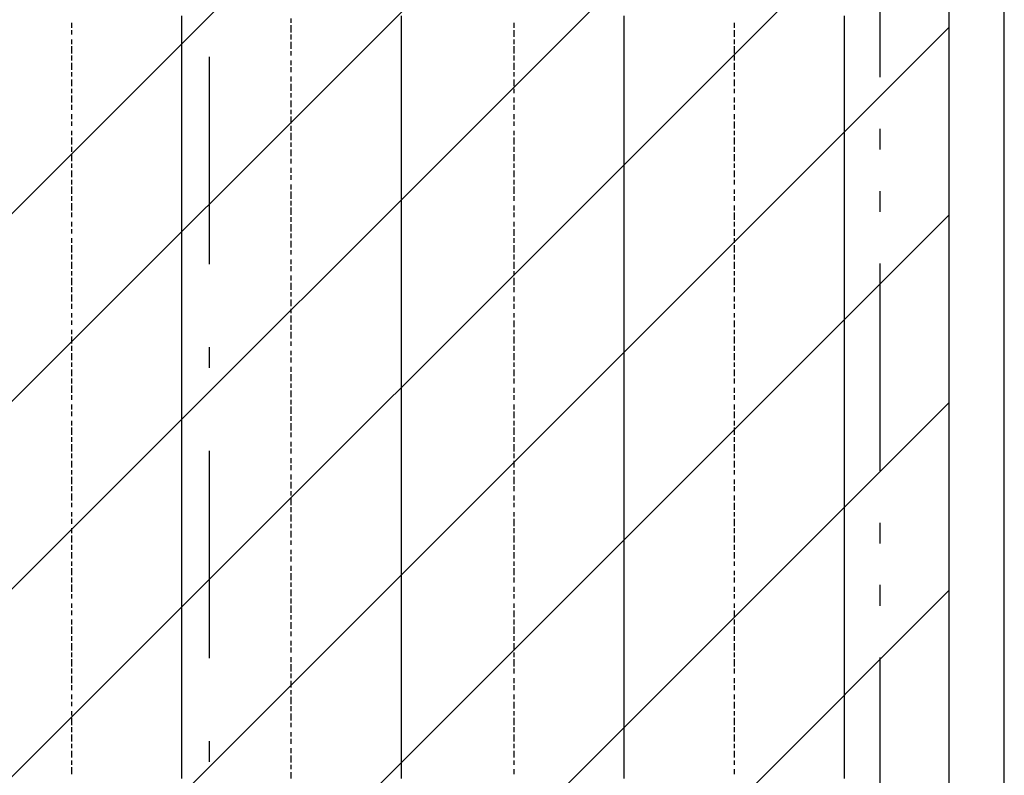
# Model space of a CAD drawing. Extents: x 997 to 109698, y 921 to 94021.
# Tile 683 of 718: x 35143 to 36923, y 52347 to 53714. Entities that reach past the tile are written whole.
import ezdxf

# ---------------------------------------------------------------- set-up
doc = ezdxf.new("R2010")
doc.units = 0
doc.header["$MEASUREMENT"] = 0
for name, color, linetype in [('12', 7, 'CONTINUOUS'), ('28', 7, 'CONTINUOUS'), ('40', 7, 'CONTINUOUS')]:
    doc.layers.add(name, color=color, linetype=linetype)

msp = doc.modelspace()

# ---------------------------------------------------------------- linework, layer by layer
at = {"layer": '12', "color": 5}
for p, q in [((35435.630503, 53707.563401), (35435.630503, 53720.563401)), ((35832.630503, 53707.563401), (35832.630503, 53720.563401)), ((36235.630503, 53707.563401), (36235.630503, 53720.563401)), ((36633.630503, 53707.563401), (36633.630503, 53720.563401)), ((35435.630503, 53698.563401), (35435.630503, 53707.563401)), ((35832.630503, 53698.563401), (35832.630503, 53707.563401)), ((36235.630503, 53698.563401), (36235.630503, 53707.563401)), ((36633.630503, 53698.563401), (36633.630503, 53707.563401)), ((35435.630503, 53690.563401), (35435.630503, 53698.563401)), ((35435.630503, 53677.563401), (35435.630503, 53690.563401)), ((35832.630503, 53690.563401), (35832.630503, 53698.563401)), ((35832.630503, 53677.563401), (35832.630503, 53690.563401)), ((36235.630503, 53690.563401), (36235.630503, 53698.563401)), ((36235.630503, 53677.563401), (36235.630503, 53690.563401)), ((36633.630503, 53690.563401), (36633.630503, 53698.563401)), ((36633.630503, 53677.563401), (36633.630503, 53690.563401)), ((35435.630503, 53669.563401), (35435.630503, 53677.563401)), ((35435.630503, 53660.563401), (35435.630503, 53669.563401)), ((35832.630503, 53669.563401), (35832.630503, 53677.563401)), ((35832.630503, 53660.563401), (35832.630503, 53669.563401)), ((36235.630503, 53669.563401), (36235.630503, 53677.563401)), ((36235.630503, 53660.563401), (36235.630503, 53669.563401)), ((36633.630503, 53669.563401), (36633.630503, 53677.563401)), ((36633.630503, 53656.563401), (36633.630503, 53669.563401)), ((35435.630503, 53648.563401), (35435.630503, 53660.563401)), ((35832.630503, 53648.563401), (35832.630503, 53660.563401)), ((36235.630503, 53648.563401), (36235.630503, 53660.563401)), ((36633.630503, 53648.563401), (36633.630503, 53656.563401)), ((35435.630503, 53639.563401), (35435.630503, 53648.563401)), ((35435.630503, 53631.563401), (35435.630503, 53639.563401)), ((35435.630503, 53618.563401), (35435.630503, 53631.563401)), ((35832.630503, 53639.563401), (35832.630503, 53648.563401)), ((35832.630503, 53631.563401), (35832.630503, 53639.563401)), ((35832.630503, 53618.563401), (35832.630503, 53631.563401)), ((36235.630503, 53639.563401), (36235.630503, 53648.563401)), ((36235.630503, 53627.563401), (36235.630503, 53639.563401)), ((36633.630503, 53639.563401), (36633.630503, 53648.563401)), ((36633.630503, 53627.563401), (36633.630503, 53639.563401)), ((35435.630503, 53610.563401), (35435.630503, 53618.563401)), ((35832.630503, 53610.563401), (35832.630503, 53618.563401)), ((36235.630503, 53618.563401), (36235.630503, 53627.563401)), ((36235.630503, 53610.563401), (36235.630503, 53618.563401)), ((36633.630503, 53618.563401), (36633.630503, 53627.563401)), ((36633.630503, 53610.563401), (36633.630503, 53618.563401)), ((35435.630503, 53597.563401), (35435.630503, 53610.563401)), ((35435.630503, 53588.563401), (35435.630503, 53597.563401)), ((35832.630503, 53597.563401), (35832.630503, 53610.563401)), ((35832.630503, 53588.563401), (35832.630503, 53597.563401)), ((36235.630503, 53597.563401), (36235.630503, 53610.563401)), ((36235.630503, 53588.563401), (36235.630503, 53597.563401)), ((36633.630503, 53597.563401), (36633.630503, 53610.563401)), ((36633.630503, 53588.563401), (36633.630503, 53597.563401)), ((35435.630503, 53580.563401), (35435.630503, 53588.563401)), ((35435.630503, 53567.563401), (35435.630503, 53580.563401)), ((35832.630503, 53580.563401), (35832.630503, 53588.563401)), ((35832.630503, 53567.563401), (35832.630503, 53580.563401)), ((36235.630503, 53580.563401), (36235.630503, 53588.563401)), ((36235.630503, 53567.563401), (36235.630503, 53580.563401)), ((36633.630503, 53580.563401), (36633.630503, 53588.563401)), ((36633.630503, 53567.563401), (36633.630503, 53580.563401)), ((35435.630503, 53559.563401), (35435.630503, 53567.563401)), ((35832.630503, 53559.563401), (35832.630503, 53567.563401)), ((36235.630503, 53559.563401), (36235.630503, 53567.563401)), ((36633.630503, 53559.563401), (36633.630503, 53567.563401)), ((35435.630503, 53550.563401), (35435.630503, 53559.563401)), ((35435.630503, 53538.563401), (35435.630503, 53550.563401)), ((35832.630503, 53550.563401), (35832.630503, 53559.563401)), ((35832.630503, 53538.563401), (35832.630503, 53550.563401)), ((36235.630503, 53550.563401), (36235.630503, 53559.563401)), ((36235.630503, 53538.563401), (36235.630503, 53550.563401)), ((36633.630503, 53546.563401), (36633.630503, 53559.563401)), ((36633.630503, 53538.563401), (36633.630503, 53546.563401)), ((35435.630503, 53529.563401), (35435.630503, 53538.563401)), ((35435.630503, 53521.563401), (35435.630503, 53529.563401)), ((35832.630503, 53529.563401), (35832.630503, 53538.563401)), ((35832.630503, 53521.563401), (35832.630503, 53529.563401)), ((36235.630503, 53529.563401), (36235.630503, 53538.563401)), ((36235.630503, 53516.563401), (36235.630503, 53529.563401)), ((36633.630503, 53529.563401), (36633.630503, 53538.563401)), ((36633.630503, 53516.563401), (36633.630503, 53529.563401)), ((35435.630503, 53508.563401), (35435.630503, 53521.563401)), ((35435.630503, 53500.563401), (35435.630503, 53508.563401)), ((35832.630503, 53508.563401), (35832.630503, 53521.563401)), ((35832.630503, 53500.563401), (35832.630503, 53508.563401)), ((36235.630503, 53508.563401), (36235.630503, 53516.563401)), ((36235.630503, 53500.563401), (36235.630503, 53508.563401)), ((36633.630503, 53508.563401), (36633.630503, 53516.563401)), ((36633.630503, 53500.563401), (36633.630503, 53508.563401)), ((35435.630503, 53487.563401), (35435.630503, 53500.563401)), ((35832.630503, 53487.563401), (35832.630503, 53500.563401)), ((36235.630503, 53487.563401), (36235.630503, 53500.563401)), ((36633.630503, 53487.563401), (36633.630503, 53500.563401)), ((35435.630503, 53478.563401), (35435.630503, 53487.563401)), ((35435.630503, 53470.563401), (35435.630503, 53478.563401)), ((35832.630503, 53478.563401), (35832.630503, 53487.563401)), ((35832.630503, 53470.563401), (35832.630503, 53478.563401)), ((36235.630503, 53478.563401), (36235.630503, 53487.563401)), ((36235.630503, 53470.563401), (36235.630503, 53478.563401)), ((36633.630503, 53478.563401), (36633.630503, 53487.563401)), ((36633.630503, 53470.563401), (36633.630503, 53478.563401)), ((35435.630503, 53457.563401), (35435.630503, 53470.563401)), ((35435.630503, 53449.563401), (35435.630503, 53457.563401)), ((35832.630503, 53457.563401), (35832.630503, 53470.563401)), ((35832.630503, 53449.563401), (35832.630503, 53457.563401)), ((36235.630503, 53457.563401), (36235.630503, 53470.563401)), ((36235.630503, 53449.563401), (36235.630503, 53457.563401)), ((36633.630503, 53457.563401), (36633.630503, 53470.563401)), ((36633.630503, 53449.563401), (36633.630503, 53457.563401)), ((35435.630503, 53440.563401), (35435.630503, 53449.563401)), ((35435.630503, 53428.563401), (35435.630503, 53440.563401)), ((35832.630503, 53440.563401), (35832.630503, 53449.563401)), ((35832.630503, 53428.563401), (35832.630503, 53440.563401)), ((36235.630503, 53440.563401), (36235.630503, 53449.563401)), ((36235.630503, 53428.563401), (36235.630503, 53440.563401)), ((36633.630503, 53436.563401), (36633.630503, 53449.563401)), ((36633.630503, 53428.563401), (36633.630503, 53436.563401)), ((35435.630503, 53419.563401), (35435.630503, 53428.563401)), ((35435.630503, 53411.563401), (35435.630503, 53419.563401)), ((35832.630503, 53419.563401), (35832.630503, 53428.563401)), ((35832.630503, 53411.563401), (35832.630503, 53419.563401)), ((36235.630503, 53419.563401), (36235.630503, 53428.563401)), ((36235.630503, 53406.563401), (36235.630503, 53419.563401)), ((36633.630503, 53419.563401), (36633.630503, 53428.563401)), ((36633.630503, 53406.563401), (36633.630503, 53419.563401)), ((35435.630503, 53398.563401), (35435.630503, 53411.563401)), ((35832.630503, 53398.563401), (35832.630503, 53411.563401)), ((36235.630503, 53398.563401), (36235.630503, 53406.563401)), ((36633.630503, 53398.563401), (36633.630503, 53406.563401)), ((35435.630503, 53389.563401), (35435.630503, 53398.563401)), ((35435.630503, 53377.563401), (35435.630503, 53389.563401)), ((35832.630503, 53389.563401), (35832.630503, 53398.563401)), ((35832.630503, 53377.563401), (35832.630503, 53389.563401)), ((36235.630503, 53389.563401), (36235.630503, 53398.563401)), ((36235.630503, 53377.563401), (36235.630503, 53389.563401)), ((36633.630503, 53389.563401), (36633.630503, 53398.563401)), ((36633.630503, 53377.563401), (36633.630503, 53389.563401)), ((35435.630503, 53368.563401), (35435.630503, 53377.563401)), ((35435.630503, 53360.563401), (35435.630503, 53368.563401)), ((35832.630503, 53368.563401), (35832.630503, 53377.563401)), ((35832.630503, 53360.563401), (35832.630503, 53368.563401)), ((36235.630503, 53368.563401), (36235.630503, 53377.563401)), ((36235.630503, 53360.563401), (36235.630503, 53368.563401)), ((36633.630503, 53368.563401), (36633.630503, 53377.563401)), ((36633.630503, 53360.563401), (36633.630503, 53368.563401)), ((35435.630503, 53347.563401), (35435.630503, 53360.563401)), ((35435.630503, 53339.563401), (35435.630503, 53347.563401)), ((35832.630503, 53347.563401), (35832.630503, 53360.563401)), ((35832.630503, 53339.563401), (35832.630503, 53347.563401)), ((36235.630503, 53347.563401), (36235.630503, 53360.563401)), ((36235.630503, 53339.563401), (36235.630503, 53347.563401)), ((36633.630503, 53347.563401), (36633.630503, 53360.563401)), ((36633.630503, 53339.563401), (36633.630503, 53347.563401)), ((35435.630503, 53330.563401), (35435.630503, 53339.563401)), ((35435.630503, 53318.563401), (35435.630503, 53330.563401)), ((35832.630503, 53330.563401), (35832.630503, 53339.563401)), ((35832.630503, 53318.563401), (35832.630503, 53330.563401)), ((36235.630503, 53330.563401), (36235.630503, 53339.563401)), ((36235.630503, 53318.563401), (36235.630503, 53330.563401)), ((36633.630503, 53330.563401), (36633.630503, 53339.563401)), ((36633.630503, 53318.563401), (36633.630503, 53330.563401)), ((35435.630503, 53309.563401), (35435.630503, 53318.563401)), ((35832.630503, 53309.563401), (35832.630503, 53318.563401)), ((36235.630503, 53309.563401), (36235.630503, 53318.563401)), ((36633.630503, 53309.563401), (36633.630503, 53318.563401)), ((35435.630503, 53301.563401), (35435.630503, 53309.563401)), ((35435.630503, 53288.563401), (35435.630503, 53301.563401)), ((35832.630503, 53301.563401), (35832.630503, 53309.563401)), ((35832.630503, 53288.563401), (35832.630503, 53301.563401)), ((36235.630503, 53301.563401), (36235.630503, 53309.563401)), ((36235.630503, 53288.563401), (36235.630503, 53301.563401)), ((36633.630503, 53296.563401), (36633.630503, 53309.563401)), ((36633.630503, 53288.563401), (36633.630503, 53296.563401)), ((35435.630503, 53279.563401), (35435.630503, 53288.563401)), ((35435.630503, 53271.563401), (35435.630503, 53279.563401)), ((35832.630503, 53279.563401), (35832.630503, 53288.563401)), ((35832.630503, 53267.563401), (35832.630503, 53279.563401)), ((36235.630503, 53279.563401), (36235.630503, 53288.563401)), ((36235.630503, 53267.563401), (36235.630503, 53279.563401)), ((36633.630503, 53279.563401), (36633.630503, 53288.563401)), ((36633.630503, 53267.563401), (36633.630503, 53279.563401)), ((35435.630503, 53258.563401), (35435.630503, 53271.563401)), ((35435.630503, 53250.563401), (35435.630503, 53258.563401)), ((35832.630503, 53258.563401), (35832.630503, 53267.563401)), ((35832.630503, 53250.563401), (35832.630503, 53258.563401)), ((36235.630503, 53258.563401), (36235.630503, 53267.563401)), ((36235.630503, 53250.563401), (36235.630503, 53258.563401)), ((36633.630503, 53258.563401), (36633.630503, 53267.563401)), ((36633.630503, 53250.563401), (36633.630503, 53258.563401)), ((35435.630503, 53237.563401), (35435.630503, 53250.563401)), ((35832.630503, 53237.563401), (35832.630503, 53250.563401)), ((36235.630503, 53237.563401), (36235.630503, 53250.563401)), ((36633.630503, 53237.563401), (36633.630503, 53250.563401)), ((35435.630503, 53229.563401), (35435.630503, 53237.563401)), ((35435.630503, 53220.563401), (35435.630503, 53229.563401)), ((35832.630503, 53229.563401), (35832.630503, 53237.563401)), ((35832.630503, 53220.563401), (35832.630503, 53229.563401)), ((36235.630503, 53229.563401), (36235.630503, 53237.563401)), ((36235.630503, 53220.563401), (36235.630503, 53229.563401)), ((36633.630503, 53229.563401), (36633.630503, 53237.563401)), ((36633.630503, 53220.563401), (36633.630503, 53229.563401)), ((35435.630503, 53207.563401), (35435.630503, 53220.563401)), ((35435.630503, 53199.563401), (35435.630503, 53207.563401)), ((35832.630503, 53207.563401), (35832.630503, 53220.563401)), ((35832.630503, 53199.563401), (35832.630503, 53207.563401)), ((36235.630503, 53207.563401), (36235.630503, 53220.563401)), ((36235.630503, 53199.563401), (36235.630503, 53207.563401)), ((36633.630503, 53207.563401), (36633.630503, 53220.563401)), ((36633.630503, 53199.563401), (36633.630503, 53207.563401)), ((35435.630503, 53190.563401), (35435.630503, 53199.563401)), ((35435.630503, 53178.563401), (35435.630503, 53190.563401)), ((35832.630503, 53190.563401), (35832.630503, 53199.563401)), ((35832.630503, 53178.563401), (35832.630503, 53190.563401)), ((36235.630503, 53190.563401), (36235.630503, 53199.563401)), ((36235.630503, 53178.563401), (36235.630503, 53190.563401)), ((36633.630503, 53186.563401), (36633.630503, 53199.563401)), ((36633.630503, 53178.563401), (36633.630503, 53186.563401)), ((35435.630503, 53169.563401), (35435.630503, 53178.563401)), ((35435.630503, 53161.563401), (35435.630503, 53169.563401)), ((35832.630503, 53169.563401), (35832.630503, 53178.563401)), ((35832.630503, 53157.563401), (35832.630503, 53169.563401)), ((36235.630503, 53169.563401), (36235.630503, 53178.563401)), ((36235.630503, 53157.563401), (36235.630503, 53169.563401)), ((36633.630503, 53169.563401), (36633.630503, 53178.563401)), ((36633.630503, 53157.563401), (36633.630503, 53169.563401)), ((35435.630503, 53148.563401), (35435.630503, 53161.563401)), ((35832.630503, 53148.563401), (35832.630503, 53157.563401)), ((36235.630503, 53148.563401), (36235.630503, 53157.563401)), ((36633.630503, 53148.563401), (36633.630503, 53157.563401)), ((35435.630503, 53140.563401), (35435.630503, 53148.563401)), ((35435.630503, 53127.563401), (35435.630503, 53140.563401)), ((35832.630503, 53140.563401), (35832.630503, 53148.563401)), ((35832.630503, 53127.563401), (35832.630503, 53140.563401)), ((36235.630503, 53140.563401), (36235.630503, 53148.563401)), ((36235.630503, 53127.563401), (36235.630503, 53140.563401)), ((36633.630503, 53140.563401), (36633.630503, 53148.563401)), ((36633.630503, 53127.563401), (36633.630503, 53140.563401)), ((35435.630503, 53119.563401), (35435.630503, 53127.563401)), ((35435.630503, 53110.563401), (35435.630503, 53119.563401)), ((35832.630503, 53119.563401), (35832.630503, 53127.563401)), ((35832.630503, 53110.563401), (35832.630503, 53119.563401)), ((36235.630503, 53119.563401), (36235.630503, 53127.563401)), ((36235.630503, 53110.563401), (36235.630503, 53119.563401)), ((36633.630503, 53119.563401), (36633.630503, 53127.563401)), ((36633.630503, 53110.563401), (36633.630503, 53119.563401)), ((35435.630503, 53097.563401), (35435.630503, 53110.563401)), ((35435.630503, 53089.563401), (35435.630503, 53097.563401)), ((35832.630503, 53097.563401), (35832.630503, 53110.563401)), ((35832.630503, 53089.563401), (35832.630503, 53097.563401)), ((36235.630503, 53097.563401), (36235.630503, 53110.563401)), ((36235.630503, 53089.563401), (36235.630503, 53097.563401)), ((36633.630503, 53097.563401), (36633.630503, 53110.563401)), ((36633.630503, 53089.563401), (36633.630503, 53097.563401)), ((35435.630503, 53080.563401), (35435.630503, 53089.563401)), ((35435.630503, 53068.563401), (35435.630503, 53080.563401)), ((35832.630503, 53080.563401), (35832.630503, 53089.563401)), ((35832.630503, 53068.563401), (35832.630503, 53080.563401)), ((36235.630503, 53080.563401), (36235.630503, 53089.563401)), ((36235.630503, 53068.563401), (36235.630503, 53080.563401)), ((36633.630503, 53076.563401), (36633.630503, 53089.563401)), ((35435.630503, 53059.563401), (35435.630503, 53068.563401)), ((35832.630503, 53059.563401), (35832.630503, 53068.563401)), ((36235.630503, 53059.563401), (36235.630503, 53068.563401)), ((36633.630503, 53068.563401), (36633.630503, 53076.563401)), ((36633.630503, 53059.563401), (36633.630503, 53068.563401)), ((35435.630503, 53051.563401), (35435.630503, 53059.563401)), ((35435.630503, 53038.563401), (35435.630503, 53051.563401)), ((35832.630503, 53051.563401), (35832.630503, 53059.563401)), ((35832.630503, 53038.563401), (35832.630503, 53051.563401)), ((36235.630503, 53047.563401), (36235.630503, 53059.563401)), ((36235.630503, 53038.563401), (36235.630503, 53047.563401)), ((36633.630503, 53047.563401), (36633.630503, 53059.563401)), ((36633.630503, 53038.563401), (36633.630503, 53047.563401)), ((35435.630503, 53030.563401), (35435.630503, 53038.563401)), ((35435.630503, 53017.563401), (35435.630503, 53030.563401)), ((35832.630503, 53030.563401), (35832.630503, 53038.563401)), ((35832.630503, 53017.563401), (35832.630503, 53030.563401)), ((36235.630503, 53030.563401), (36235.630503, 53038.563401)), ((36235.630503, 53017.563401), (36235.630503, 53030.563401)), ((36633.630503, 53030.563401), (36633.630503, 53038.563401)), ((36633.630503, 53017.563401), (36633.630503, 53030.563401)), ((35435.630503, 53008.563401), (35435.630503, 53017.563401)), ((35435.630503, 53000.563401), (35435.630503, 53008.563401)), ((35832.630503, 53008.563401), (35832.630503, 53017.563401)), ((35832.630503, 53000.563401), (35832.630503, 53008.563401)), ((36235.630503, 53008.563401), (36235.630503, 53017.563401)), ((36235.630503, 53000.563401), (36235.630503, 53008.563401)), ((36633.630503, 53008.563401), (36633.630503, 53017.563401)), ((36633.630503, 53000.563401), (36633.630503, 53008.563401)), ((35435.630503, 52987.563401), (35435.630503, 53000.563401)), ((35832.630503, 52987.563401), (35832.630503, 53000.563401)), ((36235.630503, 52987.563401), (36235.630503, 53000.563401)), ((36633.630503, 52987.563401), (36633.630503, 53000.563401)), ((35435.630503, 52979.563401), (35435.630503, 52987.563401)), ((35435.630503, 52970.563401), (35435.630503, 52979.563401)), ((35832.630503, 52979.563401), (35832.630503, 52987.563401)), ((35832.630503, 52970.563401), (35832.630503, 52979.563401)), ((36235.630503, 52979.563401), (36235.630503, 52987.563401)), ((36235.630503, 52970.563401), (36235.630503, 52979.563401)), ((36633.630503, 52979.563401), (36633.630503, 52987.563401)), ((36633.630503, 52966.563401), (36633.630503, 52979.563401)), ((35435.630503, 52958.563401), (35435.630503, 52970.563401)), ((35435.630503, 52949.563401), (35435.630503, 52958.563401)), ((35832.630503, 52958.563401), (35832.630503, 52970.563401)), ((35832.630503, 52949.563401), (35832.630503, 52958.563401)), ((36235.630503, 52958.563401), (36235.630503, 52970.563401)), ((36235.630503, 52949.563401), (36235.630503, 52958.563401)), ((36633.630503, 52958.563401), (36633.630503, 52966.563401)), ((36633.630503, 52949.563401), (36633.630503, 52958.563401)), ((35435.630503, 52941.563401), (35435.630503, 52949.563401)), ((35435.630503, 52928.563401), (35435.630503, 52941.563401)), ((35832.630503, 52941.563401), (35832.630503, 52949.563401)), ((35832.630503, 52928.563401), (35832.630503, 52941.563401)), ((36235.630503, 52937.563401), (36235.630503, 52949.563401)), ((36235.630503, 52928.563401), (36235.630503, 52937.563401)), ((36633.630503, 52937.563401), (36633.630503, 52949.563401)), ((36633.630503, 52928.563401), (36633.630503, 52937.563401)), ((35435.630503, 52920.563401), (35435.630503, 52928.563401)), ((35435.630503, 52907.563401), (35435.630503, 52920.563401)), ((35832.630503, 52920.563401), (35832.630503, 52928.563401)), ((35832.630503, 52907.563401), (35832.630503, 52920.563401)), ((36235.630503, 52920.563401), (36235.630503, 52928.563401)), ((36235.630503, 52907.563401), (36235.630503, 52920.563401)), ((36633.630503, 52920.563401), (36633.630503, 52928.563401)), ((36633.630503, 52907.563401), (36633.630503, 52920.563401)), ((35435.630503, 52898.563401), (35435.630503, 52907.563401)), ((35832.630503, 52898.563401), (35832.630503, 52907.563401)), ((36235.630503, 52898.563401), (36235.630503, 52907.563401)), ((36633.630503, 52898.563401), (36633.630503, 52907.563401)), ((35435.630503, 52890.563401), (35435.630503, 52898.563401)), ((35435.630503, 52877.563401), (35435.630503, 52890.563401)), ((35832.630503, 52890.563401), (35832.630503, 52898.563401)), ((35832.630503, 52877.563401), (35832.630503, 52890.563401)), ((36235.630503, 52890.563401), (36235.630503, 52898.563401)), ((36235.630503, 52877.563401), (36235.630503, 52890.563401)), ((36633.630503, 52890.563401), (36633.630503, 52898.563401)), ((36633.630503, 52877.563401), (36633.630503, 52890.563401)), ((35435.630503, 52869.563401), (35435.630503, 52877.563401)), ((35435.630503, 52860.563401), (35435.630503, 52869.563401)), ((35832.630503, 52869.563401), (35832.630503, 52877.563401)), ((35832.630503, 52860.563401), (35832.630503, 52869.563401)), ((36235.630503, 52869.563401), (36235.630503, 52877.563401)), ((36235.630503, 52860.563401), (36235.630503, 52869.563401)), ((36633.630503, 52869.563401), (36633.630503, 52877.563401)), ((36633.630503, 52856.563401), (36633.630503, 52869.563401)), ((35435.630503, 52848.563401), (35435.630503, 52860.563401)), ((35435.630503, 52839.563401), (35435.630503, 52848.563401)), ((35832.630503, 52848.563401), (35832.630503, 52860.563401)), ((35832.630503, 52839.563401), (35832.630503, 52848.563401)), ((36235.630503, 52848.563401), (36235.630503, 52860.563401)), ((36235.630503, 52839.563401), (36235.630503, 52848.563401)), ((36633.630503, 52848.563401), (36633.630503, 52856.563401)), ((36633.630503, 52839.563401), (36633.630503, 52848.563401)), ((35435.630503, 52831.563401), (35435.630503, 52839.563401)), ((35435.630503, 52818.563401), (35435.630503, 52831.563401)), ((35832.630503, 52831.563401), (35832.630503, 52839.563401)), ((35832.630503, 52818.563401), (35832.630503, 52831.563401)), ((36235.630503, 52826.563401), (36235.630503, 52839.563401)), ((36633.630503, 52826.563401), (36633.630503, 52839.563401)), ((35435.630503, 52810.563401), (35435.630503, 52818.563401)), ((35832.630503, 52810.563401), (35832.630503, 52818.563401)), ((36235.630503, 52818.563401), (36235.630503, 52826.563401)), ((36235.630503, 52810.563401), (36235.630503, 52818.563401)), ((36633.630503, 52818.563401), (36633.630503, 52826.563401)), ((36633.630503, 52810.563401), (36633.630503, 52818.563401)), ((35435.630503, 52797.563401), (35435.630503, 52810.563401)), ((35435.630503, 52788.563401), (35435.630503, 52797.563401)), ((35832.630503, 52797.563401), (35832.630503, 52810.563401)), ((35832.630503, 52788.563401), (35832.630503, 52797.563401)), ((36235.630503, 52797.563401), (36235.630503, 52810.563401)), ((36235.630503, 52788.563401), (36235.630503, 52797.563401)), ((36633.630503, 52797.563401), (36633.630503, 52810.563401)), ((36633.630503, 52788.563401), (36633.630503, 52797.563401)), ((35435.630503, 52780.563401), (35435.630503, 52788.563401)), ((35435.630503, 52767.563401), (35435.630503, 52780.563401)), ((35832.630503, 52780.563401), (35832.630503, 52788.563401)), ((35832.630503, 52767.563401), (35832.630503, 52780.563401)), ((36235.630503, 52780.563401), (36235.630503, 52788.563401)), ((36235.630503, 52767.563401), (36235.630503, 52780.563401)), ((36633.630503, 52780.563401), (36633.630503, 52788.563401)), ((36633.630503, 52767.563401), (36633.630503, 52780.563401)), ((35435.630503, 52759.563401), (35435.630503, 52767.563401)), ((35435.630503, 52750.563401), (35435.630503, 52759.563401)), ((35832.630503, 52759.563401), (35832.630503, 52767.563401)), ((35832.630503, 52750.563401), (35832.630503, 52759.563401)), ((36235.630503, 52759.563401), (36235.630503, 52767.563401)), ((36235.630503, 52750.563401), (36235.630503, 52759.563401)), ((36633.630503, 52759.563401), (36633.630503, 52767.563401)), ((36633.630503, 52750.563401), (36633.630503, 52759.563401)), ((35435.630503, 52738.563401), (35435.630503, 52750.563401)), ((35832.630503, 52738.563401), (35832.630503, 52750.563401)), ((36235.630503, 52738.563401), (36235.630503, 52750.563401)), ((36633.630503, 52738.563401), (36633.630503, 52750.563401)), ((35435.630503, 52729.563401), (35435.630503, 52738.563401)), ((35435.630503, 52721.563401), (35435.630503, 52729.563401)), ((35832.630503, 52729.563401), (35832.630503, 52738.563401)), ((35832.630503, 52721.563401), (35832.630503, 52729.563401)), ((36235.630503, 52729.563401), (36235.630503, 52738.563401)), ((36235.630503, 52721.563401), (36235.630503, 52729.563401)), ((36633.630503, 52729.563401), (36633.630503, 52738.563401)), ((36633.630503, 52716.563401), (36633.630503, 52729.563401)), ((35435.630503, 52708.563401), (35435.630503, 52721.563401)), ((35435.630503, 52699.563401), (35435.630503, 52708.563401)), ((35832.630503, 52708.563401), (35832.630503, 52721.563401)), ((35832.630503, 52699.563401), (35832.630503, 52708.563401)), ((36235.630503, 52708.563401), (36235.630503, 52721.563401)), ((36235.630503, 52699.563401), (36235.630503, 52708.563401)), ((36633.630503, 52708.563401), (36633.630503, 52716.563401)), ((36633.630503, 52699.563401), (36633.630503, 52708.563401)), ((35435.630503, 52691.563401), (35435.630503, 52699.563401)), ((35435.630503, 52678.563401), (35435.630503, 52691.563401)), ((35832.630503, 52687.563401), (35832.630503, 52699.563401)), ((36235.630503, 52687.563401), (36235.630503, 52699.563401)), ((36633.630503, 52687.563401), (36633.630503, 52699.563401)), ((35435.630503, 52670.563401), (35435.630503, 52678.563401)), ((35435.630503, 52657.563401), (35435.630503, 52670.563401)), ((35832.630503, 52678.563401), (35832.630503, 52687.563401)), ((35832.630503, 52670.563401), (35832.630503, 52678.563401)), ((35832.630503, 52657.563401), (35832.630503, 52670.563401)), ((36235.630503, 52678.563401), (36235.630503, 52687.563401)), ((36235.630503, 52670.563401), (36235.630503, 52678.563401)), ((36235.630503, 52657.563401), (36235.630503, 52670.563401)), ((36633.630503, 52678.563401), (36633.630503, 52687.563401)), ((36633.630503, 52670.563401), (36633.630503, 52678.563401)), ((36633.630503, 52657.563401), (36633.630503, 52670.563401)), ((35435.630503, 52649.563401), (35435.630503, 52657.563401)), ((35832.630503, 52649.563401), (35832.630503, 52657.563401)), ((36235.630503, 52649.563401), (36235.630503, 52657.563401)), ((36633.630503, 52649.563401), (36633.630503, 52657.563401)), ((35435.630503, 52640.563401), (35435.630503, 52649.563401)), ((35435.630503, 52628.563401), (35435.630503, 52640.563401)), ((35832.630503, 52640.563401), (35832.630503, 52649.563401)), ((35832.630503, 52628.563401), (35832.630503, 52640.563401)), ((36235.630503, 52640.563401), (36235.630503, 52649.563401)), ((36235.630503, 52628.563401), (36235.630503, 52640.563401)), ((36633.630503, 52640.563401), (36633.630503, 52649.563401)), ((36633.630503, 52628.563401), (36633.630503, 52640.563401)), ((35435.630503, 52619.563401), (35435.630503, 52628.563401)), ((35435.630503, 52611.563401), (35435.630503, 52619.563401)), ((35832.630503, 52619.563401), (35832.630503, 52628.563401)), ((35832.630503, 52611.563401), (35832.630503, 52619.563401)), ((36235.630503, 52619.563401), (36235.630503, 52628.563401)), ((36235.630503, 52611.563401), (36235.630503, 52619.563401)), ((36633.630503, 52619.563401), (36633.630503, 52628.563401)), ((36633.630503, 52606.563401), (36633.630503, 52619.563401)), ((35435.630503, 52598.563401), (35435.630503, 52611.563401)), ((35832.630503, 52598.563401), (35832.630503, 52611.563401)), ((36235.630503, 52598.563401), (36235.630503, 52611.563401)), ((36633.630503, 52598.563401), (36633.630503, 52606.563401)), ((35435.630503, 52589.563401), (35435.630503, 52598.563401)), ((35435.630503, 52581.563401), (35435.630503, 52589.563401)), ((35435.630503, 52568.563401), (35435.630503, 52581.563401)), ((35832.630503, 52589.563401), (35832.630503, 52598.563401)), ((35832.630503, 52577.563401), (35832.630503, 52589.563401)), ((36235.630503, 52589.563401), (36235.630503, 52598.563401)), ((36235.630503, 52577.563401), (36235.630503, 52589.563401)), ((36633.630503, 52589.563401), (36633.630503, 52598.563401)), ((36633.630503, 52577.563401), (36633.630503, 52589.563401)), ((35435.630503, 52560.563401), (35435.630503, 52568.563401)), ((35832.630503, 52568.563401), (35832.630503, 52577.563401)), ((35832.630503, 52560.563401), (35832.630503, 52568.563401)), ((36235.630503, 52568.563401), (36235.630503, 52577.563401)), ((36235.630503, 52560.563401), (36235.630503, 52568.563401)), ((36633.630503, 52568.563401), (36633.630503, 52577.563401)), ((36633.630503, 52560.563401), (36633.630503, 52568.563401)), ((35435.630503, 52547.563401), (35435.630503, 52560.563401)), ((35435.630503, 52539.563401), (35435.630503, 52547.563401)), ((35832.630503, 52547.563401), (35832.630503, 52560.563401)), ((35832.630503, 52539.563401), (35832.630503, 52547.563401)), ((36235.630503, 52547.563401), (36235.630503, 52560.563401)), ((36235.630503, 52539.563401), (36235.630503, 52547.563401)), ((36633.630503, 52547.563401), (36633.630503, 52560.563401)), ((36633.630503, 52539.563401), (36633.630503, 52547.563401)), ((35435.630503, 52530.563401), (35435.630503, 52539.563401)), ((35435.630503, 52517.563401), (35435.630503, 52530.563401)), ((35832.630503, 52530.563401), (35832.630503, 52539.563401)), ((35832.630503, 52517.563401), (35832.630503, 52530.563401)), ((36235.630503, 52530.563401), (36235.630503, 52539.563401)), ((36235.630503, 52517.563401), (36235.630503, 52530.563401)), ((36633.630503, 52530.563401), (36633.630503, 52539.563401)), ((36633.630503, 52517.563401), (36633.630503, 52530.563401)), ((35435.630503, 52509.563401), (35435.630503, 52517.563401)), ((35832.630503, 52509.563401), (35832.630503, 52517.563401)), ((36235.630503, 52509.563401), (36235.630503, 52517.563401)), ((36633.630503, 52509.563401), (36633.630503, 52517.563401)), ((35435.630503, 52500.563401), (35435.630503, 52509.563401)), ((35435.630503, 52488.563401), (35435.630503, 52500.563401)), ((35832.630503, 52500.563401), (35832.630503, 52509.563401)), ((35832.630503, 52488.563401), (35832.630503, 52500.563401)), ((36235.630503, 52500.563401), (36235.630503, 52509.563401)), ((36235.630503, 52488.563401), (36235.630503, 52500.563401)), ((36633.630503, 52496.563401), (36633.630503, 52509.563401)), ((36633.630503, 52488.563401), (36633.630503, 52496.563401)), ((35435.630503, 52479.563401), (35435.630503, 52488.563401)), ((35435.630503, 52471.563401), (35435.630503, 52479.563401)), ((35832.630503, 52479.563401), (35832.630503, 52488.563401)), ((35832.630503, 52471.563401), (35832.630503, 52479.563401)), ((36235.630503, 52479.563401), (36235.630503, 52488.563401)), ((36235.630503, 52467.563401), (36235.630503, 52479.563401)), ((36633.630503, 52479.563401), (36633.630503, 52488.563401)), ((36633.630503, 52467.563401), (36633.630503, 52479.563401)), ((35435.630503, 52458.563401), (35435.630503, 52471.563401)), ((35435.630503, 52450.563401), (35435.630503, 52458.563401)), ((35832.630503, 52458.563401), (35832.630503, 52471.563401)), ((35832.630503, 52450.563401), (35832.630503, 52458.563401)), ((36235.630503, 52458.563401), (36235.630503, 52467.563401)), ((36235.630503, 52450.563401), (36235.630503, 52458.563401)), ((36633.630503, 52458.563401), (36633.630503, 52467.563401)), ((36633.630503, 52450.563401), (36633.630503, 52458.563401)), ((35435.630503, 52437.563401), (35435.630503, 52450.563401)), ((35832.630503, 52437.563401), (35832.630503, 52450.563401)), ((36235.630503, 52437.563401), (36235.630503, 52450.563401)), ((36633.630503, 52437.563401), (36633.630503, 52450.563401)), ((35435.630503, 52429.563401), (35435.630503, 52437.563401)), ((35435.630503, 52420.563401), (35435.630503, 52429.563401)), ((35832.630503, 52429.563401), (35832.630503, 52437.563401)), ((35832.630503, 52420.563401), (35832.630503, 52429.563401)), ((36235.630503, 52429.563401), (36235.630503, 52437.563401)), ((36235.630503, 52420.563401), (36235.630503, 52429.563401)), ((36633.630503, 52429.563401), (36633.630503, 52437.563401)), ((36633.630503, 52420.563401), (36633.630503, 52429.563401)), ((35435.630503, 52407.563401), (35435.630503, 52420.563401)), ((35435.630503, 52399.563401), (35435.630503, 52407.563401)), ((35832.630503, 52407.563401), (35832.630503, 52420.563401)), ((35832.630503, 52399.563401), (35832.630503, 52407.563401)), ((36235.630503, 52407.563401), (36235.630503, 52420.563401)), ((36235.630503, 52399.563401), (36235.630503, 52407.563401)), ((36633.630503, 52407.563401), (36633.630503, 52420.563401)), ((36633.630503, 52399.563401), (36633.630503, 52407.563401)), ((35435.630503, 52390.563401), (35435.630503, 52399.563401)), ((35435.630503, 52378.563401), (35435.630503, 52390.563401)), ((35832.630503, 52390.563401), (35832.630503, 52399.563401)), ((35832.630503, 52378.563401), (35832.630503, 52390.563401)), ((36235.630503, 52390.563401), (36235.630503, 52399.563401)), ((36235.630503, 52378.563401), (36235.630503, 52390.563401)), ((36633.630503, 52386.563401), (36633.630503, 52399.563401)), ((36633.630503, 52378.563401), (36633.630503, 52386.563401)), ((35435.630503, 52369.563401), (35435.630503, 52378.563401)), ((35435.630503, 52361.563401), (35435.630503, 52369.563401)), ((35832.630503, 52369.563401), (35832.630503, 52378.563401)), ((35832.630503, 52361.563401), (35832.630503, 52369.563401)), ((36235.630503, 52369.563401), (36235.630503, 52378.563401)), ((36235.630503, 52357.563401), (36235.630503, 52369.563401)), ((36633.630503, 52369.563401), (36633.630503, 52378.563401)), ((36633.630503, 52357.563401), (36633.630503, 52369.563401)), ((35435.630503, 52348.563401), (35435.630503, 52361.563401)), ((35832.630503, 52348.563401), (35832.630503, 52361.563401)), ((36235.630503, 52348.563401), (36235.630503, 52357.563401)), ((36633.630503, 52348.563401), (36633.630503, 52357.563401)), ((35435.630503, 52340.563401), (35435.630503, 52348.563401)), ((35832.630503, 52340.563401), (35832.630503, 52348.563401)), ((36235.630503, 52340.563401), (36235.630503, 52348.563401)), ((36633.630503, 52340.563401), (36633.630503, 52348.563401))]:
    msp.add_line(p, q, dxfattribs=at)
at = {"layer": '12', "color": 1}
for p, q in [((35236.630503, 53698.563401), (35236.630503, 53707.563401)), ((35633.630503, 53707.563401), (35633.630503, 53715.563401)), ((35633.630503, 53690.563401), (35633.630503, 53703.563401)), ((36036.630503, 53698.563401), (36036.630503, 53707.563401)), ((36434.630503, 53698.563401), (36434.630503, 53707.563401)), ((35236.630503, 53686.563401), (35236.630503, 53694.563401)), ((35633.630503, 53677.563401), (35633.630503, 53686.563401)), ((36036.630503, 53682.563401), (36036.630503, 53694.563401)), ((36434.630503, 53682.563401), (36434.630503, 53694.563401)), ((35236.630503, 53669.563401), (35236.630503, 53677.563401)), ((35633.630503, 53660.563401), (35633.630503, 53673.563401)), ((36036.630503, 53669.563401), (36036.630503, 53677.563401)), ((36434.630503, 53669.563401), (36434.630503, 53677.563401)), ((35236.630503, 53652.563401), (35236.630503, 53665.563401)), ((35633.630503, 53648.563401), (35633.630503, 53656.563401)), ((36036.630503, 53652.563401), (36036.630503, 53665.563401)), ((36434.630503, 53652.563401), (36434.630503, 53665.563401)), ((35236.630503, 53639.563401), (35236.630503, 53648.563401)), ((35236.630503, 53622.563401), (35236.630503, 53635.563401)), ((35633.630503, 53631.563401), (35633.630503, 53639.563401)), ((36036.630503, 53639.563401), (36036.630503, 53648.563401)), ((36036.630503, 53622.563401), (36036.630503, 53635.563401)), ((36434.630503, 53639.563401), (36434.630503, 53648.563401)), ((36434.630503, 53622.563401), (36434.630503, 53635.563401)), ((35236.630503, 53610.563401), (35236.630503, 53618.563401)), ((35633.630503, 53618.563401), (35633.630503, 53627.563401)), ((36036.630503, 53610.563401), (36036.630503, 53618.563401)), ((36434.630503, 53610.563401), (36434.630503, 53618.563401)), ((35236.630503, 53593.563401), (35236.630503, 53605.563401)), ((35633.630503, 53601.563401), (35633.630503, 53610.563401)), ((35633.630503, 53584.563401), (35633.630503, 53597.563401)), ((36036.630503, 53593.563401), (36036.630503, 53605.563401)), ((36434.630503, 53593.563401), (36434.630503, 53605.563401)), ((35236.630503, 53580.563401), (35236.630503, 53588.563401)), ((35633.630503, 53572.563401), (35633.630503, 53580.563401)), ((36036.630503, 53580.563401), (36036.630503, 53588.563401)), ((36434.630503, 53580.563401), (36434.630503, 53588.563401)), ((35236.630503, 53563.563401), (35236.630503, 53576.563401)), ((35633.630503, 53555.563401), (35633.630503, 53567.563401)), ((36036.630503, 53563.563401), (36036.630503, 53572.563401)), ((36434.630503, 53563.563401), (36434.630503, 53572.563401)), ((35236.630503, 53550.563401), (35236.630503, 53559.563401)), ((35236.630503, 53533.563401), (35236.630503, 53542.563401)), ((35633.630503, 53542.563401), (35633.630503, 53550.563401)), ((36036.630503, 53550.563401), (36036.630503, 53559.563401)), ((36036.630503, 53533.563401), (36036.630503, 53542.563401)), ((36434.630503, 53550.563401), (36434.630503, 53559.563401)), ((36434.630503, 53533.563401), (36434.630503, 53542.563401)), ((35236.630503, 53521.563401), (35236.630503, 53529.563401)), ((35633.630503, 53525.563401), (35633.630503, 53538.563401)), ((36036.630503, 53521.563401), (36036.630503, 53529.563401)), ((36434.630503, 53516.563401), (36434.630503, 53529.563401)), ((35236.630503, 53504.563401), (35236.630503, 53512.563401)), ((35633.630503, 53512.563401), (35633.630503, 53521.563401)), ((35633.630503, 53495.563401), (35633.630503, 53508.563401)), ((36036.630503, 53504.563401), (36036.630503, 53512.563401)), ((36434.630503, 53504.563401), (36434.630503, 53512.563401)), ((35236.630503, 53487.563401), (35236.630503, 53500.563401)), ((35633.630503, 53483.563401), (35633.630503, 53491.563401)), ((36036.630503, 53487.563401), (36036.630503, 53500.563401)), ((36434.630503, 53487.563401), (36434.630503, 53500.563401)), ((35236.630503, 53474.563401), (35236.630503, 53483.563401)), ((35633.630503, 53466.563401), (35633.630503, 53478.563401)), ((36036.630503, 53474.563401), (36036.630503, 53483.563401)), ((36434.630503, 53474.563401), (36434.630503, 53483.563401)), ((35236.630503, 53457.563401), (35236.630503, 53470.563401)), ((35236.630503, 53445.563401), (35236.630503, 53453.563401)), ((35633.630503, 53453.563401), (35633.630503, 53461.563401)), ((36036.630503, 53457.563401), (36036.630503, 53470.563401)), ((36036.630503, 53445.563401), (36036.630503, 53453.563401)), ((36434.630503, 53457.563401), (36434.630503, 53470.563401)), ((36434.630503, 53445.563401), (36434.630503, 53453.563401)), ((35236.630503, 53428.563401), (35236.630503, 53440.563401)), ((35633.630503, 53436.563401), (35633.630503, 53445.563401)), ((36036.630503, 53428.563401), (36036.630503, 53440.563401)), ((36434.630503, 53428.563401), (36434.630503, 53440.563401)), ((35236.630503, 53415.563401), (35236.630503, 53423.563401)), ((35633.630503, 53423.563401), (35633.630503, 53432.563401)), ((36036.630503, 53415.563401), (36036.630503, 53423.563401)), ((36434.630503, 53415.563401), (36434.630503, 53423.563401)), ((35236.630503, 53398.563401), (35236.630503, 53411.563401)), ((35633.630503, 53406.563401), (35633.630503, 53415.563401)), ((35633.630503, 53389.563401), (35633.630503, 53402.563401)), ((36036.630503, 53398.563401), (36036.630503, 53411.563401)), ((36434.630503, 53398.563401), (36434.630503, 53406.563401)), ((35236.630503, 53385.563401), (35236.630503, 53394.563401)), ((35633.630503, 53377.563401), (35633.630503, 53385.563401)), ((36036.630503, 53385.563401), (36036.630503, 53394.563401)), ((36434.630503, 53385.563401), (36434.630503, 53394.563401)), ((35236.630503, 53368.563401), (35236.630503, 53381.563401)), ((35236.630503, 53356.563401), (35236.630503, 53364.563401)), ((35633.630503, 53360.563401), (35633.630503, 53373.563401)), ((36036.630503, 53368.563401), (36036.630503, 53377.563401)), ((36036.630503, 53356.563401), (36036.630503, 53364.563401)), ((36434.630503, 53368.563401), (36434.630503, 53377.563401)), ((36434.630503, 53351.563401), (36434.630503, 53364.563401)), ((35236.630503, 53339.563401), (35236.630503, 53347.563401)), ((35633.630503, 53347.563401), (35633.630503, 53356.563401)), ((36036.630503, 53339.563401), (36036.630503, 53347.563401)), ((36434.630503, 53339.563401), (36434.630503, 53347.563401)), ((35236.630503, 53326.563401), (35236.630503, 53334.563401)), ((35633.630503, 53330.563401), (35633.630503, 53343.563401)), ((36036.630503, 53322.563401), (36036.630503, 53334.563401)), ((36434.630503, 53322.563401), (36434.630503, 53334.563401)), ((35236.630503, 53309.563401), (35236.630503, 53318.563401)), ((35633.630503, 53318.563401), (35633.630503, 53326.563401)), ((35633.630503, 53301.563401), (35633.630503, 53313.563401)), ((36036.630503, 53309.563401), (36036.630503, 53318.563401)), ((36434.630503, 53309.563401), (36434.630503, 53318.563401)), ((35236.630503, 53292.563401), (35236.630503, 53305.563401)), ((35633.630503, 53288.563401), (35633.630503, 53296.563401)), ((36036.630503, 53292.563401), (36036.630503, 53305.563401)), ((36434.630503, 53292.563401), (36434.630503, 53305.563401)), ((35236.630503, 53279.563401), (35236.630503, 53288.563401)), ((35236.630503, 53262.563401), (35236.630503, 53275.563401)), ((35633.630503, 53271.563401), (35633.630503, 53279.563401)), ((36036.630503, 53279.563401), (36036.630503, 53288.563401)), ((36036.630503, 53262.563401), (36036.630503, 53275.563401)), ((36434.630503, 53279.563401), (36434.630503, 53288.563401)), ((36434.630503, 53262.563401), (36434.630503, 53275.563401)), ((35236.630503, 53250.563401), (35236.630503, 53258.563401)), ((35633.630503, 53258.563401), (35633.630503, 53267.563401)), ((36036.630503, 53250.563401), (36036.630503, 53258.563401)), ((36434.630503, 53250.563401), (36434.630503, 53258.563401)), ((35236.630503, 53233.563401), (35236.630503, 53246.563401)), ((35633.630503, 53241.563401), (35633.630503, 53250.563401)), ((36036.630503, 53233.563401), (36036.630503, 53246.563401)), ((36434.630503, 53233.563401), (36434.630503, 53246.563401)), ((35236.630503, 53220.563401), (35236.630503, 53229.563401)), ((35633.630503, 53224.563401), (35633.630503, 53237.563401)), ((36036.630503, 53220.563401), (36036.630503, 53229.563401)), ((36434.630503, 53220.563401), (36434.630503, 53229.563401)), ((35236.630503, 53203.563401), (35236.630503, 53216.563401)), ((35633.630503, 53212.563401), (35633.630503, 53220.563401)), ((35633.630503, 53195.563401), (35633.630503, 53207.563401)), ((36036.630503, 53203.563401), (36036.630503, 53212.563401)), ((36434.630503, 53203.563401), (36434.630503, 53212.563401)), ((35236.630503, 53190.563401), (35236.630503, 53199.563401)), ((35633.630503, 53182.563401), (35633.630503, 53190.563401)), ((36036.630503, 53190.563401), (36036.630503, 53199.563401)), ((36434.630503, 53190.563401), (36434.630503, 53199.563401)), ((35236.630503, 53174.563401), (35236.630503, 53182.563401)), ((35236.630503, 53161.563401), (35236.630503, 53169.563401)), ((35633.630503, 53165.563401), (35633.630503, 53178.563401)), ((36036.630503, 53174.563401), (36036.630503, 53182.563401)), ((36036.630503, 53157.563401), (36036.630503, 53169.563401)), ((36434.630503, 53174.563401), (36434.630503, 53182.563401)), ((36434.630503, 53157.563401), (36434.630503, 53169.563401)), ((35236.630503, 53144.563401), (35236.630503, 53152.563401)), ((35633.630503, 53152.563401), (35633.630503, 53161.563401)), ((36036.630503, 53144.563401), (36036.630503, 53152.563401)), ((36434.630503, 53144.563401), (36434.630503, 53152.563401)), ((35236.630503, 53127.563401), (35236.630503, 53140.563401)), ((35633.630503, 53136.563401), (35633.630503, 53148.563401)), ((36036.630503, 53127.563401), (36036.630503, 53140.563401)), ((36434.630503, 53127.563401), (36434.630503, 53140.563401)), ((35236.630503, 53114.563401), (35236.630503, 53123.563401)), ((35633.630503, 53123.563401), (35633.630503, 53131.563401)), ((36036.630503, 53114.563401), (36036.630503, 53123.563401)), ((36434.630503, 53114.563401), (36434.630503, 53123.563401)), ((35236.630503, 53097.563401), (35236.630503, 53110.563401)), ((35633.630503, 53106.563401), (35633.630503, 53114.563401)), ((35633.630503, 53093.563401), (35633.630503, 53102.563401)), ((36036.630503, 53097.563401), (36036.630503, 53110.563401)), ((36434.630503, 53097.563401), (36434.630503, 53110.563401)), ((35236.630503, 53085.563401), (35236.630503, 53093.563401)), ((35236.630503, 53068.563401), (35236.630503, 53080.563401)), ((35633.630503, 53076.563401), (35633.630503, 53085.563401)), ((36036.630503, 53085.563401), (36036.630503, 53093.563401)), ((36036.630503, 53068.563401), (36036.630503, 53080.563401)), ((36434.630503, 53085.563401), (36434.630503, 53093.563401)), ((36434.630503, 53068.563401), (36434.630503, 53080.563401)), ((35236.630503, 53055.563401), (35236.630503, 53064.563401)), ((35633.630503, 53059.563401), (35633.630503, 53072.563401)), ((36036.630503, 53055.563401), (36036.630503, 53064.563401)), ((36434.630503, 53055.563401), (36434.630503, 53064.563401)), ((35236.630503, 53038.563401), (35236.630503, 53051.563401)), ((35633.630503, 53047.563401), (35633.630503, 53055.563401)), ((36036.630503, 53038.563401), (36036.630503, 53047.563401)), ((36434.630503, 53038.563401), (36434.630503, 53047.563401)), ((35236.630503, 53025.563401), (35236.630503, 53034.563401)), ((35633.630503, 53030.563401), (35633.630503, 53042.563401)), ((36036.630503, 53025.563401), (36036.630503, 53034.563401)), ((36434.630503, 53025.563401), (36434.630503, 53034.563401)), ((35236.630503, 53008.563401), (35236.630503, 53017.563401)), ((35633.630503, 53017.563401), (35633.630503, 53025.563401)), ((35633.630503, 53000.563401), (35633.630503, 53013.563401)), ((36036.630503, 53008.563401), (36036.630503, 53017.563401)), ((36434.630503, 53008.563401), (36434.630503, 53017.563401)), ((35236.630503, 52996.563401), (35236.630503, 53004.563401)), ((35633.630503, 52987.563401), (35633.630503, 52996.563401)), ((36036.630503, 52992.563401), (36036.630503, 53004.563401)), ((36434.630503, 52992.563401), (36434.630503, 53004.563401)), ((35236.630503, 52979.563401), (35236.630503, 52987.563401)), ((35236.630503, 52962.563401), (35236.630503, 52975.563401)), ((35633.630503, 52970.563401), (35633.630503, 52983.563401)), ((36036.630503, 52979.563401), (36036.630503, 52987.563401)), ((36036.630503, 52962.563401), (36036.630503, 52975.563401)), ((36434.630503, 52979.563401), (36434.630503, 52987.563401)), ((36434.630503, 52962.563401), (36434.630503, 52975.563401)), ((35236.630503, 52949.563401), (35236.630503, 52958.563401)), ((35633.630503, 52958.563401), (35633.630503, 52966.563401)), ((36036.630503, 52949.563401), (36036.630503, 52958.563401)), ((36434.630503, 52949.563401), (36434.630503, 52958.563401)), ((35236.630503, 52932.563401), (35236.630503, 52945.563401)), ((35633.630503, 52941.563401), (35633.630503, 52949.563401)), ((35633.630503, 52928.563401), (35633.630503, 52937.563401)), ((36036.630503, 52932.563401), (36036.630503, 52945.563401)), ((36434.630503, 52932.563401), (36434.630503, 52945.563401)), ((35236.630503, 52920.563401), (35236.630503, 52928.563401)), ((35633.630503, 52911.563401), (35633.630503, 52920.563401)), ((36036.630503, 52920.563401), (36036.630503, 52928.563401)), ((36434.630503, 52920.563401), (36434.630503, 52928.563401)), ((35236.630503, 52903.563401), (35236.630503, 52915.563401)), ((35633.630503, 52898.563401), (35633.630503, 52907.563401)), ((36036.630503, 52903.563401), (36036.630503, 52915.563401)), ((36434.630503, 52903.563401), (36434.630503, 52915.563401)), ((35236.630503, 52890.563401), (35236.630503, 52898.563401)), ((35236.630503, 52873.563401), (35236.630503, 52886.563401)), ((35633.630503, 52881.563401), (35633.630503, 52890.563401)), ((36036.630503, 52890.563401), (36036.630503, 52898.563401)), ((36036.630503, 52873.563401), (36036.630503, 52886.563401)), ((36434.630503, 52890.563401), (36434.630503, 52898.563401)), ((35236.630503, 52860.563401), (35236.630503, 52869.563401)), ((35633.630503, 52865.563401), (35633.630503, 52877.563401)), ((36036.630503, 52860.563401), (36036.630503, 52869.563401)), ((36434.630503, 52873.563401), (36434.630503, 52881.563401)), ((36434.630503, 52860.563401), (36434.630503, 52869.563401)), ((35236.630503, 52843.563401), (35236.630503, 52856.563401)), ((35633.630503, 52852.563401), (35633.630503, 52860.563401)), ((35633.630503, 52835.563401), (35633.630503, 52848.563401)), ((36036.630503, 52843.563401), (36036.630503, 52852.563401)), ((36434.630503, 52843.563401), (36434.630503, 52852.563401)), ((35236.630503, 52831.563401), (35236.630503, 52839.563401)), ((35633.630503, 52822.563401), (35633.630503, 52831.563401)), ((36036.630503, 52831.563401), (36036.630503, 52839.563401)), ((36434.630503, 52826.563401), (36434.630503, 52839.563401)), ((35236.630503, 52814.563401), (35236.630503, 52822.563401)), ((35633.630503, 52805.563401), (35633.630503, 52818.563401)), ((36036.630503, 52814.563401), (36036.630503, 52822.563401)), ((36434.630503, 52814.563401), (36434.630503, 52822.563401)), ((35236.630503, 52801.563401), (35236.630503, 52810.563401)), ((35633.630503, 52793.563401), (35633.630503, 52801.563401)), ((36036.630503, 52797.563401), (36036.630503, 52810.563401)), ((36434.630503, 52797.563401), (36434.630503, 52810.563401)), ((35236.630503, 52784.563401), (35236.630503, 52793.563401)), ((35236.630503, 52767.563401), (35236.630503, 52780.563401)), ((35633.630503, 52776.563401), (35633.630503, 52788.563401)), ((36036.630503, 52784.563401), (36036.630503, 52793.563401)), ((36036.630503, 52767.563401), (36036.630503, 52780.563401)), ((36434.630503, 52784.563401), (36434.630503, 52793.563401)), ((36434.630503, 52767.563401), (36434.630503, 52780.563401)), ((35236.630503, 52754.563401), (35236.630503, 52763.563401)), ((35633.630503, 52763.563401), (35633.630503, 52771.563401)), ((36036.630503, 52754.563401), (36036.630503, 52763.563401)), ((36434.630503, 52754.563401), (36434.630503, 52763.563401)), ((35236.630503, 52738.563401), (35236.630503, 52750.563401)), ((35633.630503, 52746.563401), (35633.630503, 52754.563401)), ((35633.630503, 52733.563401), (35633.630503, 52742.563401)), ((36036.630503, 52738.563401), (36036.630503, 52750.563401)), ((36434.630503, 52738.563401), (36434.630503, 52750.563401)), ((35236.630503, 52725.563401), (35236.630503, 52733.563401)), ((35633.630503, 52716.563401), (35633.630503, 52725.563401)), ((36036.630503, 52725.563401), (36036.630503, 52733.563401)), ((36434.630503, 52725.563401), (36434.630503, 52733.563401)), ((35236.630503, 52708.563401), (35236.630503, 52721.563401)), ((35633.630503, 52699.563401), (35633.630503, 52712.563401)), ((36036.630503, 52708.563401), (36036.630503, 52721.563401)), ((36434.630503, 52708.563401), (36434.630503, 52716.563401)), ((35236.630503, 52695.563401), (35236.630503, 52704.563401)), ((35236.630503, 52678.563401), (35236.630503, 52691.563401)), ((35633.630503, 52687.563401), (35633.630503, 52695.563401)), ((36036.630503, 52695.563401), (36036.630503, 52704.563401)), ((36434.630503, 52695.563401), (36434.630503, 52704.563401)), ((35236.630503, 52666.563401), (35236.630503, 52674.563401)), ((35633.630503, 52670.563401), (35633.630503, 52682.563401)), ((36036.630503, 52678.563401), (36036.630503, 52687.563401)), ((36036.630503, 52666.563401), (36036.630503, 52674.563401)), ((36434.630503, 52678.563401), (36434.630503, 52687.563401)), ((36434.630503, 52666.563401), (36434.630503, 52674.563401)), ((35236.630503, 52649.563401), (35236.630503, 52657.563401)), ((35633.630503, 52657.563401), (35633.630503, 52666.563401)), ((35633.630503, 52640.563401), (35633.630503, 52653.563401)), ((36036.630503, 52649.563401), (36036.630503, 52657.563401)), ((36434.630503, 52649.563401), (36434.630503, 52657.563401)), ((35236.630503, 52636.563401), (35236.630503, 52644.563401)), ((35633.630503, 52628.563401), (35633.630503, 52636.563401)), ((36036.630503, 52632.563401), (36036.630503, 52644.563401)), ((36434.630503, 52632.563401), (36434.630503, 52644.563401)), ((35236.630503, 52619.563401), (35236.630503, 52628.563401)), ((35633.630503, 52611.563401), (35633.630503, 52623.563401)), ((36036.630503, 52619.563401), (36036.630503, 52628.563401)), ((36434.630503, 52619.563401), (36434.630503, 52628.563401)), ((35236.630503, 52602.563401), (35236.630503, 52615.563401)), ((35633.630503, 52598.563401), (35633.630503, 52606.563401)), ((36036.630503, 52602.563401), (36036.630503, 52615.563401)), ((36434.630503, 52602.563401), (36434.630503, 52615.563401)), ((35236.630503, 52589.563401), (35236.630503, 52598.563401)), ((35236.630503, 52572.563401), (35236.630503, 52585.563401)), ((35633.630503, 52581.563401), (35633.630503, 52589.563401)), ((36036.630503, 52589.563401), (36036.630503, 52598.563401)), ((36036.630503, 52572.563401), (36036.630503, 52585.563401)), ((36434.630503, 52589.563401), (36434.630503, 52598.563401)), ((36434.630503, 52572.563401), (36434.630503, 52585.563401)), ((35236.630503, 52560.563401), (35236.630503, 52568.563401)), ((35633.630503, 52568.563401), (35633.630503, 52577.563401)), ((36036.630503, 52560.563401), (36036.630503, 52568.563401)), ((36434.630503, 52560.563401), (36434.630503, 52568.563401)), ((35236.630503, 52543.563401), (35236.630503, 52556.563401)), ((35633.630503, 52551.563401), (35633.630503, 52560.563401)), ((35633.630503, 52534.563401), (35633.630503, 52547.563401)), ((36036.630503, 52543.563401), (36036.630503, 52556.563401)), ((36434.630503, 52543.563401), (36434.630503, 52556.563401)), ((35236.630503, 52530.563401), (35236.630503, 52539.563401)), ((35633.630503, 52522.563401), (35633.630503, 52530.563401)), ((36036.630503, 52530.563401), (36036.630503, 52539.563401)), ((36434.630503, 52530.563401), (36434.630503, 52539.563401)), ((35236.630503, 52513.563401), (35236.630503, 52526.563401)), ((35633.630503, 52505.563401), (35633.630503, 52517.563401)), ((36036.630503, 52513.563401), (36036.630503, 52522.563401)), ((36434.630503, 52513.563401), (36434.630503, 52522.563401)), ((35236.630503, 52500.563401), (35236.630503, 52509.563401)), ((35236.630503, 52484.563401), (35236.630503, 52492.563401)), ((35633.630503, 52492.563401), (35633.630503, 52500.563401)), ((36036.630503, 52500.563401), (36036.630503, 52509.563401)), ((36036.630503, 52484.563401), (36036.630503, 52492.563401)), ((36434.630503, 52500.563401), (36434.630503, 52509.563401)), ((36434.630503, 52484.563401), (36434.630503, 52492.563401)), ((35236.630503, 52471.563401), (35236.630503, 52479.563401)), ((35633.630503, 52475.563401), (35633.630503, 52488.563401)), ((36036.630503, 52467.563401), (36036.630503, 52479.563401)), ((36434.630503, 52467.563401), (36434.630503, 52479.563401)), ((35236.630503, 52454.563401), (35236.630503, 52462.563401)), ((35633.630503, 52462.563401), (35633.630503, 52471.563401)), ((35633.630503, 52445.563401), (35633.630503, 52458.563401)), ((36036.630503, 52454.563401), (36036.630503, 52462.563401)), ((36434.630503, 52454.563401), (36434.630503, 52462.563401)), ((35236.630503, 52437.563401), (35236.630503, 52450.563401)), ((35633.630503, 52433.563401), (35633.630503, 52441.563401)), ((36036.630503, 52437.563401), (36036.630503, 52450.563401)), ((36434.630503, 52437.563401), (36434.630503, 52450.563401)), ((35236.630503, 52424.563401), (35236.630503, 52433.563401)), ((35633.630503, 52416.563401), (35633.630503, 52424.563401)), ((36036.630503, 52424.563401), (36036.630503, 52433.563401)), ((36434.630503, 52424.563401), (36434.630503, 52433.563401)), ((35236.630503, 52407.563401), (35236.630503, 52420.563401)), ((35236.630503, 52395.563401), (35236.630503, 52403.563401)), ((35633.630503, 52403.563401), (35633.630503, 52412.563401)), ((36036.630503, 52407.563401), (36036.630503, 52420.563401)), ((36036.630503, 52395.563401), (36036.630503, 52403.563401)), ((36434.630503, 52407.563401), (36434.630503, 52420.563401)), ((36434.630503, 52395.563401), (36434.630503, 52403.563401)), ((35236.630503, 52378.563401), (35236.630503, 52390.563401)), ((35633.630503, 52386.563401), (35633.630503, 52395.563401)), ((36036.630503, 52378.563401), (36036.630503, 52390.563401)), ((36434.630503, 52378.563401), (36434.630503, 52390.563401)), ((35236.630503, 52365.563401), (35236.630503, 52373.563401)), ((35633.630503, 52369.563401), (35633.630503, 52382.563401)), ((36036.630503, 52365.563401), (36036.630503, 52373.563401)), ((36434.630503, 52365.563401), (36434.630503, 52373.563401)), ((35236.630503, 52348.563401), (35236.630503, 52361.563401)), ((35633.630503, 52357.563401), (35633.630503, 52365.563401)), ((35633.630503, 52340.563401), (35633.630503, 52352.563401)), ((36036.630503, 52348.563401), (36036.630503, 52357.563401)), ((36434.630503, 52348.563401), (36434.630503, 52357.563401))]:
    msp.add_line(p, q, dxfattribs=at)
at = {"layer": '28', "color": 2}
for p, q in [((17136.783417, 35370.953237), (36822.636205, 55056.806026)), ((17476.194672, 35370.953237), (36822.636205, 54717.394771)), ((17815.605927, 35370.953237), (36822.636205, 54377.983516)), ((18155.017182, 35370.953237), (36822.636205, 54038.572261)), ((18494.428437, 35370.953237), (36822.636205, 53699.161006)), ((18833.839692, 35370.953237), (36822.636205, 53359.749751)), ((19173.250947, 35370.953237), (36822.636205, 53020.338496)), ((19512.662202, 35370.953237), (36822.636205, 52680.927241))]:
    msp.add_line(p, q, dxfattribs=at)
at = {"layer": '28', "color": 4}
for p, q in [((35485.630503, 53271.063401), (35485.630503, 53646.063401)), ((35485.630503, 52558.563401), (35485.630503, 52933.563401))]:
    msp.add_line(p, q, dxfattribs=at)
at = {"layer": '28', "color": 4, "linetype": 'Continuous'}
for p, q in [((35485.630503, 53083.563401), (35485.630503, 53121.063401)), ((35485.630503, 52371.063401), (35485.630503, 52408.563401))]:
    msp.add_line(p, q, dxfattribs=at)
at = {"layer": '40', "color": 8, "linetype": 'Continuous'}
for p, q in [((36697.636205, 53984.704238), (36697.636205, 53609.704238)), ((36822.636205, 53960.954238), (36822.636205, 51560.954237)), ((36922.636205, 51560.954237), (36922.636205, 53960.954238)), ((36697.636205, 53515.954238), (36697.636205, 53478.454238)), ((36697.636205, 53403.454238), (36697.636205, 53365.954238)), ((36697.636205, 53272.204238), (36697.636205, 52897.204238)), ((36697.636205, 52803.454238), (36697.636205, 52765.954238)), ((36697.636205, 52690.954238), (36697.636205, 52653.454238)), ((36697.636205, 52559.704238), (36697.636205, 52184.704238))]:
    msp.add_line(p, q, dxfattribs=at)

doc.saveas('drawing.dxf')
